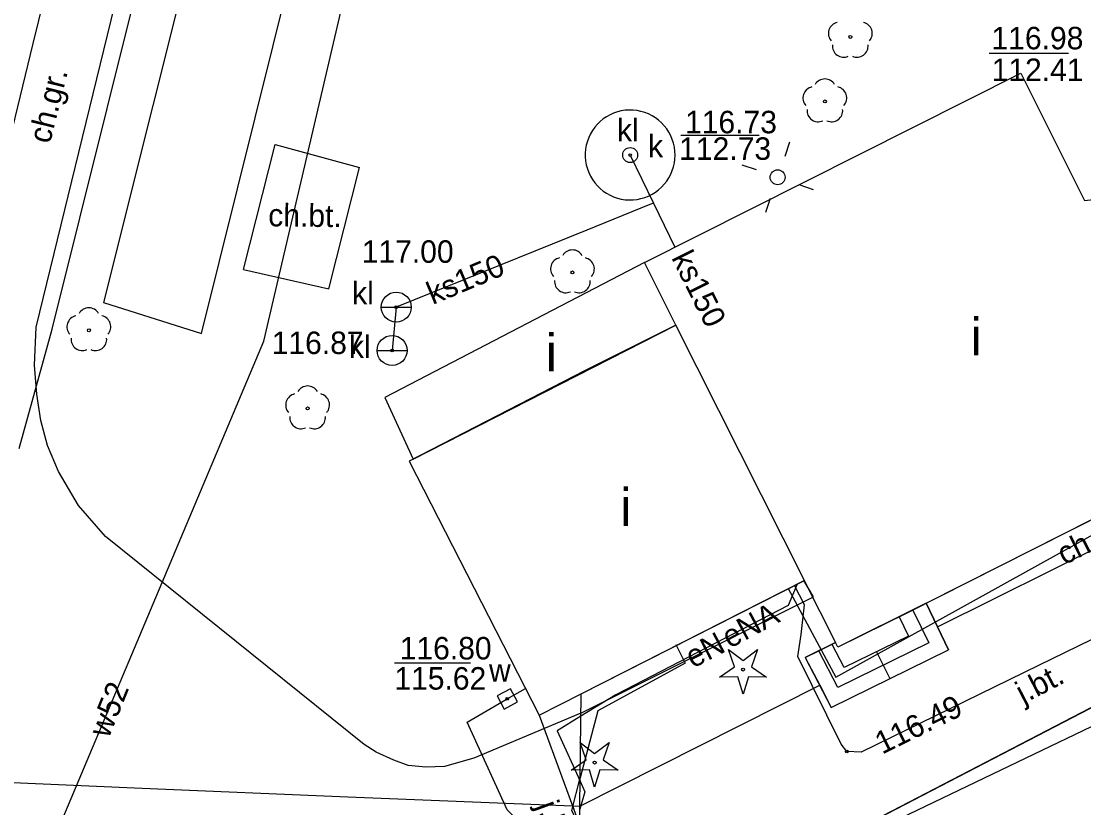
# Model space of a CAD drawing. Extents: x 6424617 to 6425697, y 5665845 to 5667190.
# Drawn here: x 6425294.65 to 6425330.11, y 5666962.13 to 5666988.37 of the extents above; entities that cross this region are included whole.
import ezdxf

# ---------------------------------------------------------------- set-up
doc = ezdxf.new("R2010")
doc.units = 0
for name, color, linetype in [('Warstwa 1', 7, 'Continuous'), ('Warstwa 10', 7, 'Continuous'), ('Warstwa 11', 7, 'Continuous'), ('Warstwa 12', 7, 'Continuous'), ('Warstwa 13', 7, 'Continuous'), ('Warstwa 14', 7, 'Continuous'), ('Warstwa 15', 7, 'Continuous'), ('Warstwa 2', 7, 'Continuous'), ('Warstwa 22', 7, 'Continuous'), ('Warstwa 3', 7, 'Continuous'), ('Warstwa 36', 7, 'Continuous'), ('Warstwa 4', 7, 'Continuous'), ('Warstwa 5', 7, 'Continuous'), ('Warstwa 61', 7, 'Continuous'), ('Warstwa 8', 7, 'Continuous'), ('Warstwa 9', 7, 'Continuous')]:
    doc.layers.add(name, color=color, linetype=linetype)

msp = doc.modelspace()

# ---------------------------------------------------------------- linework, layer by layer
at = {"layer": 'Warstwa 1'}
for points in [[(6425297.394, 5666978.983), (6425300.662, 5666977.953), (6425307.252, 5667004.415), (6425303.973, 5667005.232)], [(6425315.451, 5666980.315), (6425328.009, 5666986.633), (6425330.141, 5666982.389), (6425332.801, 5666982.675), (6425334.19, 5666980.058), (6425332.364, 5666977.97), (6425334.464, 5666973.805), (6425324.251, 5666968.648), (6425321.907, 5666967.486), (6425320.786, 5666969.715), (6425316.499, 5666978.233)], [(6425306.782, 5666975.814), (6425307.725, 5666973.763), (6425316.499, 5666978.233), (6425315.451, 5666980.315)], [(6425313.337, 5666965.926), (6425320.786, 5666969.715), (6425316.499, 5666978.233), (6425313.468, 5666976.713), (6425307.596, 5666973.696), (6425311.932, 5666965.22)]]:
    msp.add_lwpolyline(points, close=True, dxfattribs=at)
at = {"layer": 'Warstwa 10'}
for points in [[(6425317.957, 5666966.486), (6425318.459, 5666966.833), (6425318.257, 5666967.409), (6425318.742, 5666967.039), (6425319.227, 5666967.409), (6425319.025, 5666966.833), (6425319.527, 5666966.486), (6425318.917, 5666966.5), (6425318.742, 5666965.916), (6425318.567, 5666966.5)], [(6425313.001, 5666963.382), (6425313.503, 5666963.729), (6425313.301, 5666964.305), (6425313.786, 5666963.935), (6425314.271, 5666964.305), (6425314.069, 5666963.729), (6425314.571, 5666963.382), (6425313.961, 5666963.396), (6425313.786, 5666962.812), (6425313.611, 5666963.396)]]:
    msp.add_lwpolyline(points, close=True, dxfattribs=at)
for centre in [(6425318.742, 5666966.741), (6425313.786, 5666963.637)]:
    msp.add_circle(centre, 0.05, dxfattribs=at)
at = {"layer": 'Warstwa 11'}
for centre in [(6425322.32, 5666987.843), (6425321.47, 5666985.691), (6425313.045, 5666979.988), (6425296.906, 5666978.057), (6425304.207, 5666975.45)]:
    msp.add_circle(centre, 0.05, dxfattribs=at)
for centre, start, end in [((6425321.963, 5666987.959), 102.1471, 221.8529), ((6425322.677, 5666987.959), 318.1471, 77.8529), ((6425322.1, 5666987.54), 174.1471, 293.8529), ((6425322.54, 5666987.54), 246.1471, 5.8529), ((6425321.47, 5666986.066), 30.1471, 149.8529), ((6425321.113, 5666985.807), 102.1471, 221.8529), ((6425321.827, 5666985.807), 318.1471, 77.8529), ((6425321.25, 5666985.388), 174.1471, 293.8529), ((6425321.69, 5666985.388), 246.1471, 5.8529), ((6425313.045, 5666980.363), 30.1471, 149.8529), ((6425312.688, 5666980.104), 102.1471, 221.8529), ((6425313.402, 5666980.104), 318.1471, 77.8529), ((6425312.825, 5666979.685), 174.1471, 293.8529), ((6425313.265, 5666979.685), 246.1471, 5.8529), ((6425296.906, 5666978.432), 30.1471, 149.8529), ((6425296.549, 5666978.173), 102.1471, 221.8529), ((6425297.263, 5666978.173), 318.1471, 77.8529), ((6425296.686, 5666977.754), 174.1471, 293.8529), ((6425297.126, 5666977.754), 246.1471, 5.8529), ((6425304.207, 5666975.825), 30.1471, 149.8529), ((6425303.85, 5666975.566), 102.1471, 221.8529), ((6425304.564, 5666975.566), 318.1471, 77.8529), ((6425303.987, 5666975.147), 174.1471, 293.8529), ((6425304.427, 5666975.147), 246.1471, 5.8529)]:
    msp.add_arc(centre, 0.375, start, end, dxfattribs=at)
at = {"layer": 'Warstwa 12'}
for points in [[(6425313.329, 5666965.281), (6425309.75, 5666963.783), (6425308.774, 5666963.502), (6425308.148, 5666963.484), (6425307.56, 5666963.54), (6425307.084, 5666963.718), (6425306.498, 5666963.982), (6425306.09, 5666964.243), (6425297.458, 5666971.181), (6425296.555, 5666972.208), (6425295.895, 5666973.35), (6425295.525, 5666974.213), (6425295.302, 5666975.05), (6425295.166, 5666975.922), (6425295.086, 5666976.893), (6425295.15, 5666978.157), (6425302.414, 5667007.891), (6425306.34, 5667023.88)], [(6425292.608, 5666953.677), (6425302.75, 5666977.697), (6425306.563, 5666994.016), (6425308.922, 5667001.977), (6425310.372, 5667008.24)], [(6425314.972, 5666983.904), (6425315.75, 5666982.302)], [(6425315.75, 5666982.302), (6425315.633, 5666982.255), (6425313.524, 5666981.402)], [(6425315.75, 5666982.302), (6425316.468, 5666980.825)], [(6425313.524, 5666981.402), (6425307.166, 5666978.831), (6425307.026, 5666977.384)], [(6425320.251, 5666969.443), (6425321.835, 5666966.487), (6425339.313, 5666976.176)], [(6425345.19, 5666973.33), (6425343.7, 5666973.02), (6425340.65, 5666972.31), (6425336.96, 5666970.95), (6425328.6, 5666966.88), (6425322.68, 5666963.98), (6425322.2, 5666964.01), (6425322.02, 5666964.25), (6425320.57, 5666967.18), (6425320.68, 5666967.91), (6425320.79, 5666968.9), (6425320.459, 5666969.549)], [(6425313.284, 5666961.483), (6425315.438, 5666956.914), (6425317.589, 5666958.648), (6425322.901, 5666961.264), (6425335.928, 5666967.507), (6425342.336, 5666972.249)], [(6425320.548, 5666969.594), (6425320.244, 5666968.875), (6425314.497, 5666965.895), (6425313.328, 5666965.181)], [(6425313.329, 5666965.281), (6425321.089, 5666969.17), (6425320.77, 5666969.707)], [(6425316.494, 5666967.579), (6425316.813, 5666966.956), (6425313.89, 5666965.363), (6425313.304, 5666963.127)], [(6425313.249, 5666958.616), (6425312.817, 5666959.552), (6425312.358, 5666960.548), (6425310.868, 5666962.056), (6425309.53, 5666964.98), (6425310.872, 5666965.761), (6425311.479, 5666966.104)], [(6425313.328, 5666965.181), (6425312.539, 5666964.698), (6425313.302, 5666963.014)], [(6425313.283, 5666961.485), (6425313.02, 5666962.043), (6425313.304, 5666963.127)], [(6425313.302, 5666963.014), (6425313.462, 5666962.661), (6425313.291, 5666962.081)]]:
    msp.add_lwpolyline(points, dxfattribs=at)
at = {"layer": 'Warstwa 14'}
for p, q in [((6425329.606, 5666987.286), (6425326.955, 5666987.286)), ((6425319.273, 5666984.552), (6425316.658, 5666984.552)), ((6425309.641, 5666966.952), (6425307.108, 5666966.952))]:
    msp.add_line(p, q, dxfattribs=at)
for centre in [(6425314.972, 5666983.904), (6425307.166, 5666978.831), (6425307.026, 5666977.384), (6425310.872, 5666965.761), (6425322.2, 5666964.01)]:
    msp.add_circle(centre, 0.045, dxfattribs=at)
at = {"layer": 'Warstwa 2'}
msp.add_circle((6425319.895, 5666983.162), 0.25, dxfattribs=at)
at = {"layer": 'Warstwa 22'}
for p, q in [((6425306.666, 5666978.831), (6425307.666, 5666978.831)), ((6425306.526, 5666977.384), (6425307.526, 5666977.384))]:
    msp.add_line(p, q, dxfattribs=at)
msp.add_lwpolyline([(6425316.472, 5666983.904), (6425316.466, 5666984.037), (6425316.449, 5666984.168), (6425316.419, 5666984.298), (6425316.379, 5666984.424), (6425316.328, 5666984.546), (6425316.265, 5666984.664), (6425316.193, 5666984.775), (6425316.112, 5666984.879), (6425316.021, 5666984.976), (6425315.922, 5666985.065), (6425315.816, 5666985.144), (6425315.703, 5666985.214), (6425315.584, 5666985.273), (6425315.461, 5666985.322), (6425315.333, 5666985.36), (6425315.203, 5666985.386), (6425315.071, 5666985.401), (6425314.939, 5666985.404), (6425314.806, 5666985.395), (6425314.675, 5666985.374), (6425314.547, 5666985.342), (6425314.421, 5666985.299), (6425314.3, 5666985.245), (6425314.184, 5666985.18), (6425314.074, 5666985.106), (6425313.972, 5666985.022), (6425313.877, 5666984.929), (6425313.79, 5666984.828), (6425313.713, 5666984.72), (6425313.646, 5666984.606), (6425313.589, 5666984.486), (6425313.543, 5666984.361), (6425313.509, 5666984.233), (6425313.485, 5666984.103), (6425313.473, 5666983.97), (6425313.473, 5666983.838), (6425313.485, 5666983.705), (6425313.509, 5666983.575), (6425313.543, 5666983.447), (6425313.589, 5666983.322), (6425313.646, 5666983.202), (6425313.713, 5666983.088), (6425313.79, 5666982.98), (6425313.877, 5666982.879), (6425313.972, 5666982.786), (6425314.074, 5666982.702), (6425314.184, 5666982.628), (6425314.3, 5666982.563), (6425314.421, 5666982.509), (6425314.547, 5666982.466), (6425314.675, 5666982.434), (6425314.806, 5666982.413), (6425314.939, 5666982.404), (6425315.071, 5666982.407), (6425315.203, 5666982.422), (6425315.333, 5666982.448), (6425315.461, 5666982.486), (6425315.584, 5666982.535), (6425315.703, 5666982.594), (6425315.816, 5666982.664), (6425315.922, 5666982.743), (6425316.021, 5666982.832), (6425316.112, 5666982.929), (6425316.193, 5666983.033), (6425316.265, 5666983.144), (6425316.328, 5666983.262), (6425316.379, 5666983.384), (6425316.419, 5666983.51), (6425316.449, 5666983.64), (6425316.466, 5666983.771)], close=True, dxfattribs=at)
for centre in [(6425307.166, 5666978.831), (6425307.026, 5666977.384)]:
    msp.add_circle(centre, 0.5, dxfattribs=at)
at = {"layer": 'Warstwa 36'}
msp.add_lwpolyline([(6425321.685, 5666965.479), (6425325.602, 5666967.397), (6425324.849, 5666968.95), (6425321.907, 5666967.486), (6425321.83, 5666967.638), (6425320.813, 5666967.144)], close=True, dxfattribs=at)
for points in [[(6425324.402, 5666968.724), (6425324.935, 5666967.627), (6425321.902, 5666966.142), (6425321.264, 5666967.363)], [(6425323.955, 5666968.501), (6425324.267, 5666967.858), (6425322.119, 5666966.805), (6425321.714, 5666967.581)]]:
    msp.add_lwpolyline(points, dxfattribs=at)
at = {"layer": 'Warstwa 4'}
for points in [[(6425320.14, 5666983.871), (6425320.304, 5666984.343)], [(6425319.186, 5666983.407), (6425318.714, 5666983.571)], [(6425320.604, 5666982.917), (6425321.076, 5666982.753)], [(6425319.65, 5666982.453), (6425319.486, 5666981.981)], [(6425344.564, 5666972.46), (6425340.668, 5666970.819), (6425315.348, 5666957.685)]]:
    msp.add_lwpolyline(points, dxfattribs=at)
msp.add_lwpolyline([(6425310.533, 5666965.863), (6425310.77, 5666965.422), (6425311.211, 5666965.659), (6425310.974, 5666966.1)], close=True, dxfattribs=at)
msp.add_circle((6425314.972, 5666983.904), 0.25, dxfattribs=at)
at = {"layer": 'Warstwa 5'}
for p, q in [((6425313.337, 5666965.926), (6425320.785, 5666969.715)), ((6425320.785, 5666969.715), (6425321.83, 5666967.638)), ((6425321.264, 5666967.363), (6425321.714, 5666967.582)), ((6425321.714, 5666967.582), (6425321.83, 5666967.638)), ((6425320.813, 5666967.144), (6425321.264, 5666967.363)), ((6425320.813, 5666967.144), (6425321.299, 5666966.217)), ((6425313.292, 5666962.18), (6425321.299, 5666966.217)), ((6425311.932, 5666965.22), (6425313.337, 5666965.926)), ((6425313.292, 5666962.18), (6425313.337, 5666965.926)), ((6425313.292, 5666962.18), (6425313.337, 5666965.926)), ((6425311.932, 5666965.22), (6425313.048, 5666962.19)), ((6425313.048, 5666962.19), (6425313.292, 5666962.18))]:
    msp.add_line(p, q, dxfattribs=at)
at = {"layer": 'Warstwa 61'}
msp.add_lwpolyline([(6425323.193, 5666967.332), (6425323.644, 5666966.438)], dxfattribs=at)
at = {"layer": 'Warstwa 8'}
for p, q in [((6425325.228, 5666968.169), (6425334.602, 5666972.823)), ((6425315.348, 5666957.685), (6425340.668, 5666970.819)), ((6425325.228, 5666968.169), (6425325.602, 5666967.397)), ((6425321.685, 5666965.479), (6425325.602, 5666967.397)), ((6425313.292, 5666962.18), (6425321.299, 5666966.217)), ((6425321.299, 5666966.217), (6425321.685, 5666965.479)), ((6425313.048, 5666962.19), (6425313.292, 5666962.18)), ((6425313.048, 5666962.19), (6425313.284, 5666961.549)), ((6425313.284, 5666961.549), (6425313.292, 5666962.18)), ((6425313.284, 5666961.549), (6425313.292, 5666962.18))]:
    msp.add_line(p, q, dxfattribs=at)
at = {"layer": 'Warstwa 9'}
for p, q in [((6425295.052, 5666987.625), (6425300.008, 5667008.02)), ((6425295.685, 5666978.092), (6425298.587, 5666989.774)), ((6425295.685, 5666978.092), (6425298.587, 5666989.774)), ((6425290.587, 5666969.332), (6425295.052, 5666987.625)), ((6425302.07, 5666980.081), (6425303.124, 5666984.253)), ((6425303.124, 5666984.253), (6425305.943, 5666983.491)), ((6425304.91, 5666979.437), (6425305.943, 5666983.491)), ((6425302.07, 5666980.081), (6425304.91, 5666979.437)), ((6425294.579, 5666974.116), (6425295.685, 5666978.092)), ((6425294.579, 5666974.116), (6425295.685, 5666978.092)), ((6425324.849, 5666968.95), (6425334.464, 5666973.805)), ((6425325.228, 5666968.169), (6425334.602, 5666972.823)), ((6425324.849, 5666968.95), (6425325.228, 5666968.169)), ((6425292.108, 5666963.063), (6425298.685, 5666962.785)), ((6425292.108, 5666963.063), (6425298.685, 5666962.785)), ((6425298.685, 5666962.785), (6425305.548, 5666962.494)), ((6425298.685, 5666962.785), (6425305.548, 5666962.494)), ((6425305.548, 5666962.494), (6425313.048, 5666962.19)), ((6425305.548, 5666962.494), (6425313.048, 5666962.19)), ((6425313.048, 5666962.19), (6425313.089, 5666962.078)), ((6425313.048, 5666962.19), (6425313.089, 5666962.078))]:
    msp.add_line(p, q, dxfattribs=at)

# ---------------------------------------------------------------- texts
at = {"layer": 'Warstwa 13'}
for s, rotation, p in [('ks150', 296.5973, (6425316.335, 5666980.477)), ('ks150', 22.712, (6425308.381, 5666978.901)), ('eNA', 28.1036, (6425318.295, 5666967.43)), ('eN', 27.3129, (6425317.067, 5666966.771)), ('w52', 67.8038, (6425297.565, 5666964.421))]:
    msp.add_text(s, height=0.75, rotation=rotation, dxfattribs=at).set_placement(p)
at = {"layer": 'Warstwa 14'}
for s, p in [('112.41', (6425327.036, 5666986.373)), ('112.73', (6425316.609, 5666983.743)), ('115.62', (6425307.102, 5666966.071))]:
    msp.add_text(s, height=0.75, dxfattribs=at).set_placement(p)
msp.add_text('116.49', height=0.75, rotation=26.0982, dxfattribs=at).set_placement((6425323.379, 5666963.899))
at = {"layer": 'Warstwa 15'}
for s, p in [('116.98', (6425327.032, 5666987.43)), ('116.73', (6425316.803, 5666984.629)), ('117.00', (6425306.013, 5666980.308)), ('116.87', (6425303.008, 5666977.265)), ('116.80', (6425307.281, 5666967.077))]:
    msp.add_text(s, height=0.75, dxfattribs=at).set_placement(p)
at = {"layer": 'Warstwa 22'}
for p in [(6425314.533, 5666984.364), (6425305.693, 5666978.928), (6425305.586, 5666977.133)]:
    msp.add_text('kl', height=0.75, dxfattribs=at).set_placement(p)
at = {"layer": 'Warstwa 3'}
for p in [(6425326.337, 5666977.217), (6425312.156, 5666976.688), (6425314.642, 5666971.532)]:
    msp.add_text('i', height=1.25, dxfattribs=at).set_placement(p)
at = {"layer": 'Warstwa 5'}
for s, p in [('k', (6425315.571, 5666983.83)), ('w', (6425310.261, 5666966.341))]:
    msp.add_text(s, height=0.75, dxfattribs=at).set_placement(p)
at = {"layer": 'Warstwa 8'}
for rotation, p in [(27.416, (6425328.09, 5666965.583)), (290.2089, (6425311.837, 5666962.202))]:
    msp.add_text('j.bt.', height=0.75, rotation=rotation, dxfattribs=at).set_placement(p)
at = {"layer": 'Warstwa 9'}
for s, rotation, p in [('ch.gr.', 76.0487, (6425295.605, 5666984.253)), ('ch.bt.', 359.3076, (6425302.89, 5666981.527)), ('ch.i.', 26.4019, (6425329.462, 5666970.217))]:
    msp.add_text(s, height=0.75, rotation=rotation, dxfattribs=at).set_placement(p)

doc.saveas('drawing.dxf')
